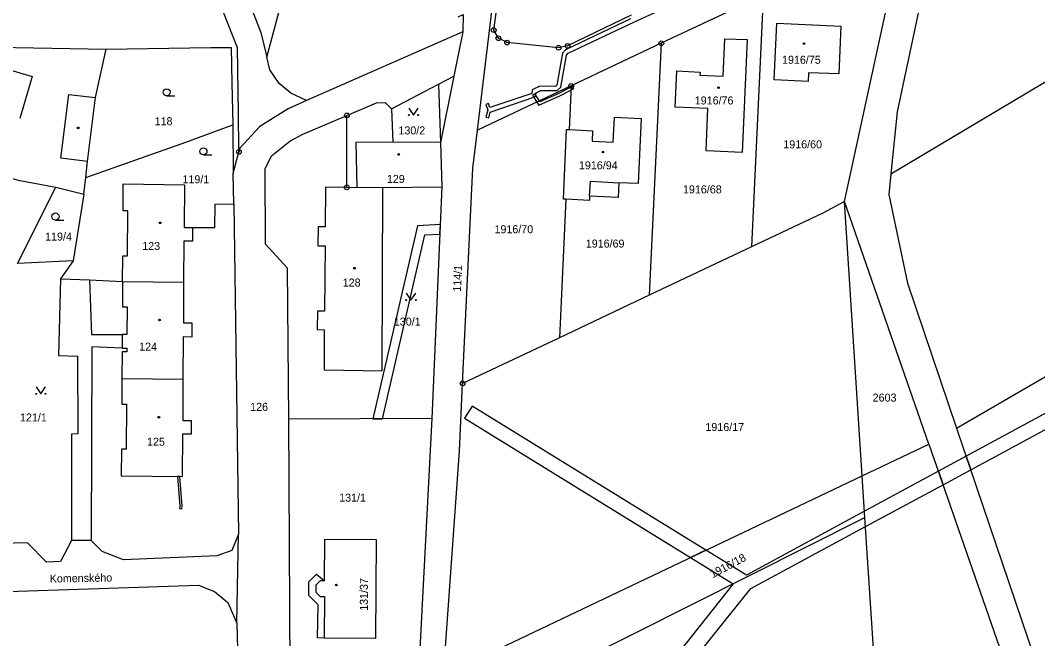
# Model space of a CAD drawing. Extents: x -504988 to -494607, y -1123820 to -1114018.
# Drawn here: x -497515.3 to -497299.3, y -1119921.1 to -1119789.7 of the extents above; entities that cross this region are included whole.
import ezdxf

# ---------------------------------------------------------------- set-up
doc = ezdxf.new("R2010")
doc.units = 0
for name, color, linetype in [('Hranice parcel', 7, 'Continuous'), ('Parcelní čísla', 7, 'Continuous'), ('Pop  PČ popisy', 7, 'Continuous'), ('Vnitřní kresba', 7, 'Continuous'), ('Věcná břemena k části', 7, 'Continuous'), ('Značky bodu BP', 7, 'Continuous'), ('Značky budov', 7, 'Continuous'), ('Značky kultur', 7, 'Continuous')]:
    doc.layers.add(name, color=color, linetype=linetype)

msp = doc.modelspace()

# ---------------------------------------------------------------- linework, layer by layer
at = {"layer": 'Hranice parcel'}
for p, q in [((-497418.3, -1119813.05), (-497409, -1119736.4)), ((-497463.02, -1119797.51), (-497454.39, -1119765.69)), ((-497340.35, -1119828.18), (-497327.77, -1119770.24)), ((-497357.6, -1119784.35), (-497379.24, -1119794.58)), ((-497357.6, -1119784.35), (-497360.12, -1119837.86)), ((-497421.37, -1119792.15), (-497454.57, -1119806.76)), ((-497421.37, -1119792.15), (-497423.28, -1119801.58)), ((-497521.65, -1119795.34), (-497497.1, -1119795.85)), ((-497379.24, -1119794.58), (-497398.38, -1119803.63)), ((-497379.24, -1119794.58), (-497381.79, -1119848.11)), ((-497423.28, -1119801.58), (-497426.14, -1119815.69)), ((-497398.38, -1119803.63), (-497418.3, -1119813.05)), ((-497398.38, -1119803.63), (-497398.82, -1119812.92)), ((-497454.57, -1119806.76), (-497457.89, -1119805.19)), ((-497446.02, -1119825.22), (-497446.01, -1119809.9)), ((-497470.25, -1119811.91), (-497470.13, -1119822.28)), ((-497400.04, -1119827.68), (-497399.36, -1119812.9)), ((-497399.36, -1119812.9), (-497398.82, -1119812.92)), ((-497398.82, -1119812.92), (-497393.82, -1119813.17)), ((-497468.92, -1119817.67), (-497468.93, -1119817.15)), ((-497426.14, -1119815.69), (-497425.81, -1119825.09)), ((-497470.13, -1119822.28), (-497468.92, -1119817.67)), ((-497501.84, -1119826.62), (-497501.45, -1119823.12)), ((-497470.04, -1119828.67), (-497470.13, -1119822.28)), ((-497515.91, -1119841.36), (-497507.81, -1119825.14)), ((-497507.81, -1119825.14), (-497501.84, -1119826.62)), ((-497443.89, -1119825.26), (-497446.02, -1119825.22)), ((-497438.37, -1119825.24), (-497443.89, -1119825.26)), ((-497438.37, -1119825.24), (-497425.81, -1119825.09)), ((-497425.81, -1119825.09), (-497427.96, -1119874.33)), ((-497501.84, -1119826.62), (-497504.09, -1119840.82)), ((-497399.51, -1119827.71), (-497400.89, -1119857.14)), ((-497399.51, -1119827.71), (-497400.04, -1119827.68)), ((-497394.51, -1119827.95), (-497399.51, -1119827.71)), ((-497470.04, -1119828.67), (-497469.01, -1119898.91)), ((-497336.58, -1119886.52), (-497340.35, -1119828.18)), ((-497322.42, -1119879.78), (-497340.35, -1119828.18)), ((-497360.12, -1119837.86), (-497381.79, -1119848.11)), ((-497504.09, -1119840.82), (-497515.91, -1119841.36)), ((-497493.61, -1119845.2), (-497480.6, -1119845.35)), ((-497381.79, -1119848.11), (-497400.89, -1119857.14)), ((-497400.89, -1119857.14), (-497421.43, -1119866.86)), ((-497493.75, -1119865.8), (-497480.73, -1119865.98)), ((-497427.96, -1119874.33), (-497458.31, -1119874.48)), ((-497427.96, -1119874.33), (-497431.34, -1119938.62)), ((-497336.58, -1119886.52), (-497322.42, -1119879.78)), ((-497322.42, -1119879.78), (-497295.48, -1119957.3)), ((-497425.52, -1119928.85), (-497336.58, -1119886.52)), ((-497336, -1119895.39), (-497336.58, -1119886.52)), ((-497426.37, -1119940.75), (-497336, -1119895.39)), ((-497334.13, -1119924.26), (-497336, -1119895.39)), ((-497469.35, -1119917.79), (-497469.01, -1119898.91)), ((-497469.35, -1119917.79), (-497469.12, -1119928.3))]:
    msp.add_line(p, q, dxfattribs=at)
for points in [[(-497330.48, -1119822.29), (-497213.94, -1119752.73), (-497097.41, -1119683.16), (-496980.87, -1119613.6), (-496836.07, -1119576.19), (-496691.27, -1119538.78), (-496576.41, -1119537.16), (-496461.54, -1119535.53), (-496312.86, -1119538.13), (-496164.19, -1119540.74)], [(-497316.55, -1119876.37), (-497197.09, -1119806.95), (-497077.62, -1119737.53), (-496958.16, -1119668.11), (-496820.6, -1119630.99), (-496683.03, -1119593.88), (-496573.25, -1119593.14), (-496463.5, -1119593.6), (-496307.7, -1119597.19)], [(-497445.14, -1119745.27), (-497447.56, -1119743), (-497449.56, -1119741.68), (-497451.47, -1119741.24), (-497453.43, -1119741.49), (-497473.67, -1119750.53), (-497474.95, -1119751.36), (-497476.27, -1119752.82), (-497477.67, -1119755.63), (-497477.95, -1119758.44), (-497477.45, -1119760.62), (-497475.19, -1119765.95), (-497467.37, -1119784.18), (-497464.3, -1119792.28), (-497463.02, -1119797.51)], [(-497385.64, -1119788.59), (-497399.15, -1119795.13), (-497401.06, -1119795.52), (-497411.99, -1119794.43), (-497413.82, -1119793.5), (-497414.82, -1119791.78), (-497408.46, -1119744.7)], [(-497468.93, -1119817.15), (-497469.03, -1119809.5), (-497469.23, -1119795.55), (-497474.27, -1119782.74), (-497478.31, -1119774.06), (-497480.05, -1119770.08), (-497482.92, -1119763.12), (-497484.5, -1119760.57), (-497486.1, -1119759.09), (-497488.21, -1119758.38), (-497490.23, -1119758.67), (-497492.1, -1119759.08), (-497493.9, -1119760.03), (-497498.09, -1119761.94), (-497499.43, -1119758.28), (-497503.05, -1119757.07), (-497502.18, -1119754.7)], [(-497318.23, -1119757.42), (-497329.15, -1119809.16), (-497330.48, -1119822.29)], [(-497422.37, -1119788.98), (-497421.31, -1119788.47), (-497421.37, -1119792.15)], [(-497348.09, -1119802.69), (-497355.25, -1119802.34), (-497354.68, -1119790.29), (-497341.11, -1119790.95), (-497341.58, -1119801.07), (-497348.01, -1119800.83), (-497348.09, -1119802.69)], [(-497365.73, -1119793.59), (-497361, -1119793.76), (-497362.08, -1119817.76), (-497369.74, -1119817.45), (-497369.34, -1119808.44), (-497376.29, -1119808.12), (-497375.94, -1119800.46), (-497371.02, -1119800.68), (-497371.05, -1119801.37), (-497366.12, -1119801.57), (-497365.73, -1119793.59)], [(-497497.1, -1119795.85), (-497474.92, -1119795.49), (-497470.57, -1119795.45)], [(-497470.57, -1119795.45), (-497470.42, -1119803.07), (-497470.25, -1119811.91)], [(-497501.45, -1119823.12), (-497501.06, -1119819.69), (-497499.39, -1119806.12), (-497497.1, -1119795.85)], [(-497457.89, -1119805.19), (-497460.41, -1119803.14), (-497462.35, -1119800.23), (-497463.02, -1119797.51)], [(-497446.01, -1119809.9), (-497439.74, -1119807.22), (-497437.86, -1119807.17), (-497436.56, -1119808.5), (-497426.54, -1119803.28), (-497423.28, -1119801.58)], [(-497454.57, -1119806.76), (-497458.49, -1119808.48), (-497463.38, -1119811.54), (-497464.59, -1119812.3), (-497468.71, -1119816.85), (-497468.92, -1119817.67)], [(-497458.31, -1119874.48), (-497458.64, -1119842.39), (-497463.3, -1119837.26), (-497463.34, -1119821.27), (-497461.99, -1119818.46), (-497458.13, -1119815.34), (-497455.5, -1119813.97), (-497446.01, -1119809.9)], [(-497393.82, -1119813.17), (-497393.94, -1119815.36), (-497389.47, -1119815.6), (-497389.19, -1119810.29), (-497383.5, -1119810.56), (-497384.14, -1119824.4), (-497388.25, -1119824.2), (-497388.42, -1119827.34), (-497394.46, -1119827.09), (-497394.51, -1119827.95)], [(-497501.45, -1119823.12), (-497480.2, -1119815.59), (-497470.25, -1119811.91)], [(-497421.43, -1119866.86), (-497419.28, -1119821.14), (-497418.3, -1119813.05)], [(-497426.14, -1119815.69), (-497436.23, -1119815.59), (-497444.12, -1119815.65), (-497443.89, -1119825.26)], [(-497532.19, -1119818.88), (-497515.78, -1119823.67), (-497507.81, -1119825.14)], [(-497330.48, -1119822.29), (-497330.93, -1119826.69), (-497326.98, -1119845.55), (-497316.55, -1119876.37)], [(-497493.61, -1119845.2), (-497493.58, -1119839.73), (-497492.58, -1119839.74), (-497492.52, -1119830.18), (-497493.52, -1119830.17), (-497493.48, -1119824.45), (-497480.47, -1119824.67), (-497480.53, -1119833.69), (-497478.72, -1119833.7)], [(-497446.02, -1119825.22), (-497450.54, -1119825.12), (-497450.61, -1119833.61), (-497452.13, -1119833.6), (-497452.16, -1119837.6), (-497450.64, -1119837.61), (-497450.75, -1119851.49), (-497452.25, -1119851.48), (-497452.28, -1119855.43), (-497450.79, -1119855.44), (-497450.86, -1119863.99), (-497438.54, -1119864.16), (-497438.37, -1119825.24)], [(-497478.72, -1119833.7), (-497474.03, -1119833.73), (-497473.99, -1119828.73), (-497470.04, -1119828.67)], [(-497340.35, -1119828.18), (-497344.93, -1119830.67), (-497360.12, -1119837.86)], [(-497480.6, -1119845.35), (-497480.54, -1119836.53), (-497478.74, -1119836.54), (-497478.72, -1119833.7)], [(-497504.09, -1119840.82), (-497506.8, -1119844.6), (-497500.67, -1119844.88), (-497493.61, -1119845.2)], [(-497493.61, -1119845.2), (-497493.65, -1119850.57), (-497492.65, -1119850.58), (-497492.69, -1119856.5), (-497493.69, -1119856.49), (-497493.71, -1119859.35), (-497492.71, -1119859.36), (-497492.71, -1119860.13), (-497493.71, -1119860.12), (-497493.75, -1119865.8)], [(-497480.73, -1119865.98), (-497480.67, -1119856.92), (-497478.87, -1119856.93), (-497478.85, -1119854.08), (-497480.65, -1119854.07), (-497480.6, -1119845.35)], [(-497493.75, -1119865.8), (-497493.79, -1119871.26), (-497492.79, -1119871.27), (-497492.86, -1119880.82), (-497493.86, -1119880.81), (-497493.9, -1119886.5), (-497480.87, -1119886.65), (-497480.81, -1119877.57), (-497479.01, -1119877.58), (-497478.99, -1119874.8), (-497480.79, -1119874.79), (-497480.73, -1119865.98)], [(-497425.52, -1119928.85), (-497422.1, -1119881.18), (-497421.43, -1119866.86)], [(-497469.12, -1119928.3), (-497458.05, -1119927.97), (-497458.31, -1119874.48)], [(-497316.55, -1119876.37), (-497294.35, -1119941.99), (-497287.45, -1119956.34)], [(-497469.01, -1119898.91), (-497470.46, -1119902.39), (-497473.6, -1119903.53), (-497493.42, -1119904.33), (-497497.99, -1119902.59), (-497500.27, -1119900.26), (-497504.48, -1119900.23), (-497506.78, -1119904.74), (-497509.76, -1119904.85), (-497513.78, -1119900.74), (-497533.79, -1119901.22), (-497537.82, -1119905.91), (-497544.42, -1119906.11), (-497547.4, -1119905.23), (-497549.43, -1119903.28)], [(-497454.07, -1119909.02), (-497452.43, -1119907.41), (-497450.74, -1119908.82), (-497450.68, -1119899.97), (-497439.79, -1119900.07), (-497439.93, -1119921.08), (-497450.8, -1119921.02), (-497452.24, -1119920.96), (-497452.11, -1119913.89), (-497454.11, -1119911.91), (-497454.07, -1119909.02)], [(-497545.41, -1119913.28), (-497541.32, -1119911.85), (-497477.49, -1119909.75), (-497474.11, -1119911.11), (-497471.27, -1119913.46), (-497469.35, -1119917.79)]]:
    msp.add_lwpolyline(points, dxfattribs=at)
at = {"layer": 'Vnitřní kresba'}
for p, q in [((-497520.91, -1119799.23), (-497512.79, -1119801.62)), ((-497512.79, -1119801.62), (-497515.43, -1119810.57)), ((-497426.54, -1119803.28), (-497426.14, -1119815.69)), ((-497506.72, -1119818.99), (-497505.05, -1119805.42)), ((-497505.05, -1119805.42), (-497499.39, -1119806.12)), ((-497436.56, -1119808.5), (-497436.23, -1119815.59)), ((-497501.06, -1119819.69), (-497506.72, -1119818.99)), ((-497394.46, -1119827.09), (-497394.3, -1119823.91)), ((-497394.3, -1119823.91), (-497388.25, -1119824.2)), ((-497506.8, -1119844.6), (-497507.21, -1119860.91)), ((-497500.67, -1119844.88), (-497500.26, -1119856.47)), ((-497500.26, -1119856.47), (-497493.69, -1119856.49)), ((-497500.17, -1119859.11), (-497500.27, -1119900.26)), ((-497493.71, -1119859.35), (-497500.17, -1119859.11)), ((-497507.21, -1119860.91), (-497503.18, -1119861.07)), ((-497503.18, -1119861.07), (-497503.1, -1119877.58)), ((-497503.1, -1119877.58), (-497504.49, -1119877.65)), ((-497504.49, -1119877.65), (-497504.48, -1119900.23)), ((-497452.57, -1119909.72), (-497452.58, -1119911.25)), ((-497451.69, -1119908.83), (-497452.57, -1119909.72)), ((-497450.74, -1119908.82), (-497451.69, -1119908.83)), ((-497452.58, -1119911.25), (-497451.66, -1119912.17)), ((-497451.66, -1119912.17), (-497450.74, -1119912.16)), ((-497450.74, -1119912.16), (-497450.8, -1119921.02))]:
    msp.add_line(p, q, dxfattribs=at)
at = {"layer": 'Věcná břemena k části'}
for points in [[(-497252.9, -1119848.98), (-497314.53, -1119882.34), (-497313.55, -1119885.22), (-497251.6, -1119851.69), (-497144.05, -1119793.49), (-497109.62, -1119846.37), (-497106.99, -1119844.79), (-497142.2, -1119790.78), (-497149.65, -1119779.38), (-497152.26, -1119780.9), (-497145.7, -1119790.97)], [(-497405.66, -1119807.07), (-497405.23, -1119807.74), (-497400.63, -1119805.7), (-497398.42, -1119804.51), (-497397.84, -1119804.2), (-497398.13, -1119803.67), (-497398.39, -1119803.81), (-497400.89, -1119805.16), (-497405, -1119806.99), (-497405.11, -1119806.81)], [(-497406.08, -1119805.29), (-497406.58, -1119805.61), (-497405.66, -1119807.07), (-497405.11, -1119806.81)], [(-497426.16, -1119833.11), (-497431.03, -1119833.36), (-497440.52, -1119874.39), (-497438.47, -1119874.38), (-497429.43, -1119835.28), (-497426.25, -1119835.12)], [(-497419.43, -1119871.73), (-497421.06, -1119874.25), (-497373.02, -1119903.86), (-497369.76, -1119902.31)], [(-497320.42, -1119885.53), (-497319.42, -1119888.4), (-497313.55, -1119885.22), (-497314.53, -1119882.34)], [(-497361.19, -1119907.59), (-497369.76, -1119902.31), (-497373.02, -1119903.86), (-497363.97, -1119909.43), (-497403.14, -1119958.93), (-497396.26, -1119955.47), (-497360.22, -1119910.48), (-497335.88, -1119897.3), (-497319.42, -1119888.4), (-497320.42, -1119885.53), (-497336.09, -1119894.01)], [(-497482, -1119886.64), (-497481.47, -1119892.95), (-497481.51, -1119893.48), (-497481.01, -1119893.52), (-497480.97, -1119892.95), (-497481.5, -1119886.64)]]:
    msp.add_lwpolyline(points, close=True, dxfattribs=at)
msp.add_lwpolyline([(-497385.75, -1119789.39), (-497399.55, -1119795.96), (-497400.23, -1119796.68), (-497401.41, -1119803.45), (-497401.69, -1119803.72), (-497405.02, -1119803.68), (-497406.64, -1119804.47), (-497406.75, -1119805.24), (-497415.65, -1119808.25), (-497415.96, -1119807.39), (-497416.52, -1119807.59), (-497416.09, -1119808.78), (-497416.47, -1119810.28), (-497415.89, -1119810.42), (-497415.57, -1119809.18), (-497406.32, -1119806.05), (-497405.91, -1119805.67), (-497405.82, -1119805.07), (-497404.82, -1119804.58), (-497401.35, -1119804.62), (-497400.57, -1119803.91), (-497399.39, -1119797.1), (-497399.01, -1119796.7), (-497384.97, -1119790.02), (-497368.81, -1119782.58)], dxfattribs=at)
at = {"layer": 'Značky bodu BP'}
for centre, radius in [((-497414.82, -1119791.78), 0.5), ((-497414.82, -1119791.78), 0.0303), ((-497413.82, -1119793.5), 0.5), ((-497413.82, -1119793.5), 0.0303), ((-497411.99, -1119794.43), 0.5), ((-497411.99, -1119794.43), 0.0303), ((-497401.06, -1119795.52), 0.5), ((-497401.06, -1119795.52), 0.0303), ((-497399.15, -1119795.13), 0.5), ((-497399.15, -1119795.13), 0.0303), ((-497379.24, -1119794.58), 0.5), ((-497379.24, -1119794.58), 0.0303), ((-497398.38, -1119803.63), 0.5), ((-497398.38, -1119803.63), 0.0303), ((-497446.01, -1119809.9), 0.5), ((-497446.01, -1119809.9), 0.0303), ((-497468.92, -1119817.67), 0.5), ((-497468.92, -1119817.67), 0.0303), ((-497446.02, -1119825.22), 0.5), ((-497446.02, -1119825.22), 0.0303), ((-497421.43, -1119866.86), 0.5), ((-497421.43, -1119866.86), 0.0303)]:
    msp.add_circle(centre, radius, dxfattribs=at)
at = {"layer": 'Značky budov'}
for centre in [(-497348.95, -1119794.66), (-497367.1, -1119804), (-497503.06, -1119812.55), (-497434.99, -1119818.2), (-497391.61, -1119817.68), (-497485.64, -1119832.73), (-497444.37, -1119842.37), (-497485.78, -1119853.4), (-497485.92, -1119874.05), (-497448.23, -1119909.72)]:
    msp.add_circle(centre, 0.175, dxfattribs=at)
at = {"layer": 'Značky kultur'}
for p, q in [((-497484.27, -1119805.73), (-497482.52, -1119805.73)), ((-497476.46, -1119818.3), (-497474.71, -1119818.3)), ((-497507.87, -1119832.14), (-497506.12, -1119832.14))]:
    msp.add_line(p, q, dxfattribs=at)
for points in [[(-497432.87, -1119808.33), (-497431.87, -1119809.83), (-497430.87, -1119808.33)], [(-497433.39, -1119847.66), (-497432.39, -1119849.16), (-497431.39, -1119847.66)], [(-497511.99, -1119867.57), (-497510.99, -1119869.07), (-497509.99, -1119867.57)]]:
    msp.add_lwpolyline(points, dxfattribs=at)
for centre, radius in [((-497484.27, -1119804.98), 0.75), ((-497432.87, -1119809.83), 0.1), ((-497430.87, -1119809.83), 0.1), ((-497476.46, -1119817.55), 0.75), ((-497507.87, -1119831.39), 0.75), ((-497433.39, -1119849.16), 0.1), ((-497431.39, -1119849.16), 0.1), ((-497511.99, -1119869.07), 0.1), ((-497509.99, -1119869.07), 0.1)]:
    msp.add_circle(centre, radius, dxfattribs=at)

# ---------------------------------------------------------------- texts
at = {"layer": 'Parcelní čísla'}
for s, p in [('1916/75', (-497353.61, -1119798.92)), ('1916/76', (-497372.14, -1119807.57)), ('118', (-497486.82, -1119811.98)), ('130/2', (-497435.06, -1119813.94)), ('1916/60', (-497353.34, -1119816.9)), ('1916/94', (-497396.73, -1119821.36)), ('119/1', (-497480.91, -1119824.32)), ('129', (-497437.51, -1119824.25)), ('1916/68', (-497374.64, -1119826.47)), ('1916/70', (-497414.66, -1119834.94)), ('119/4', (-497510.07, -1119836.5)), ('123', (-497489.45, -1119838.5)), ('1916/69', (-497395.28, -1119837.99)), ('128', (-497446.88, -1119846.27)), ('130/1', (-497436.03, -1119854.57)), ('124', (-497490.11, -1119859.9)), ('2603', (-497334.37, -1119870.72)), ('126', (-497466.54, -1119872.69)), ('121/1', (-497515.41, -1119874.95)), ('1916/17', (-497369.88, -1119876.98)), ('125', (-497488.43, -1119880.1)), ('131/1', (-497447.64, -1119891.99))]:
    msp.add_text(s, height=1.7, dxfattribs=at).set_placement(p)
for s, rotation, p in [('114/1', 87, (-497421.81, -1119847.4)), ('1916/18', 28, (-497368.34, -1119908.29)), ('131/37', 90, (-497441.55, -1119915.19))]:
    msp.add_text(s, height=1.7, rotation=rotation, dxfattribs=at).set_placement(p)
at = {"layer": 'Pop  PČ popisy'}
msp.add_text('Komenského', height=1.7, rotation=1, dxfattribs=at).set_placement((-497509.08, -1119909.2))

doc.saveas('drawing.dxf')
